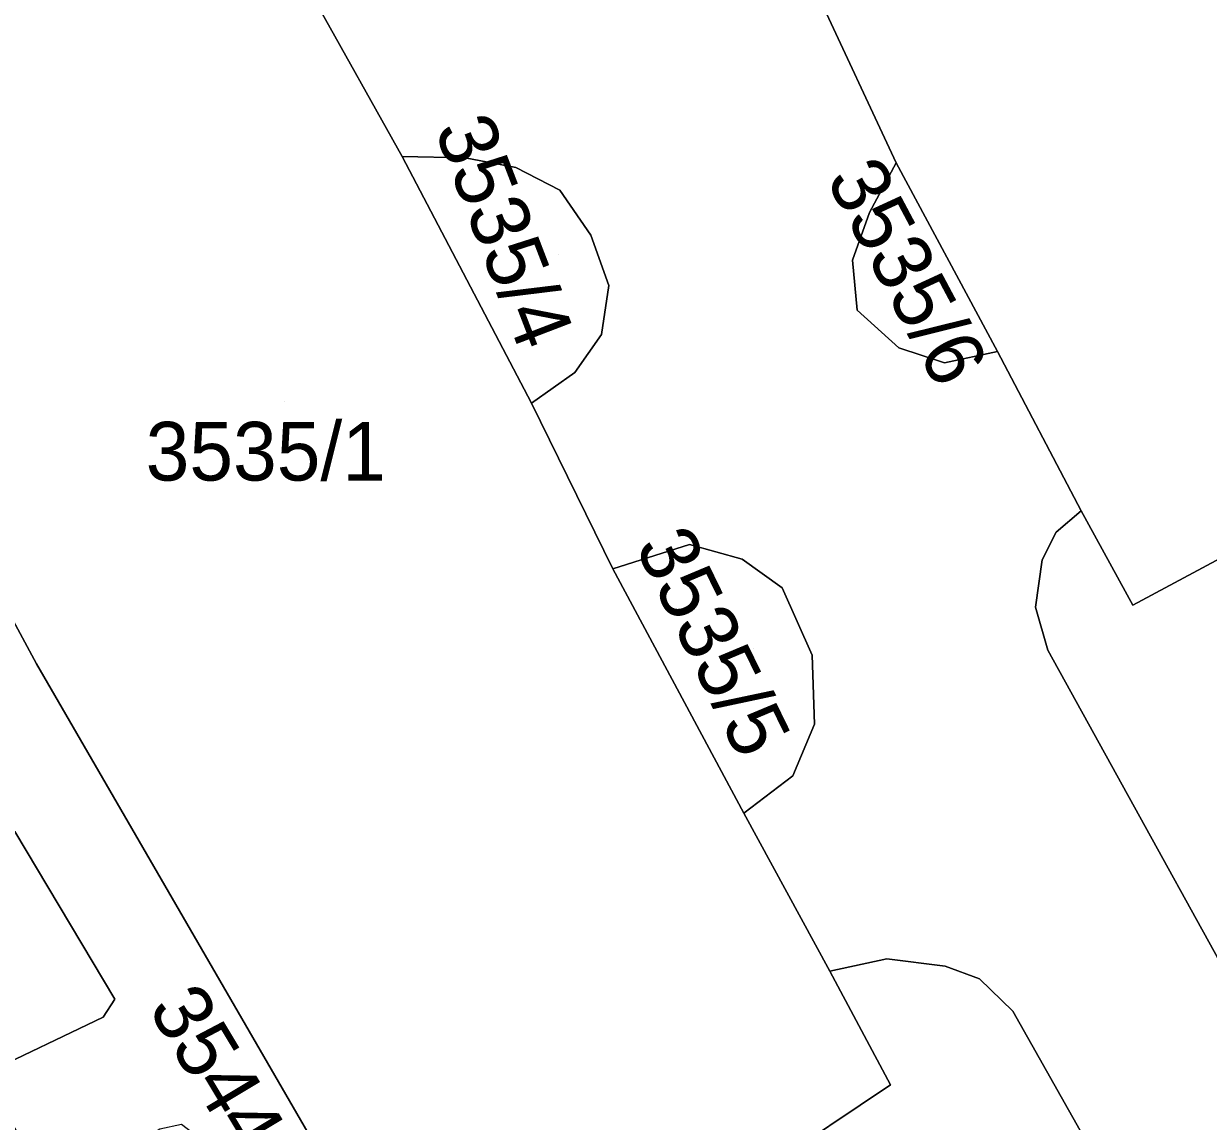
# Model space of a CAD drawing. Extents: x -262715 to -259381, y -1237238 to -1231182.
# Drawn here: x -261483.2 to -261442.85, y -1235981.83 to -1235944.43 of the extents above; entities that cross this region are included whole.
import ezdxf

# ---------------------------------------------------------------- set-up
doc = ezdxf.new("R2010")
doc.units = 0
for name, color, linetype in [('body_kn', 7, 'Continuous'), ('kladpar_druhypozemkov', 7, 'Continuous'), ('kladpar_hranice', 7, 'Continuous'), ('kladpar_parcelnecisla', 7, 'Continuous'), ('kladpar_plochy', 7, 'Continuous')]:
    doc.layers.add(name, color=color, linetype=linetype)

msp = doc.modelspace()

# ---------------------------------------------------------------- linework, layer by layer
at = {"layer": 'body_kn'}
for p, q in [((-261470.31, -1235948.96), (-261470.31, -1235948.96)), ((-261470.31, -1235948.96), (-261470.31, -1235948.96)), ((-261468.17, -1235949.01), (-261468.17, -1235949.01)), ((-261466.44, -1235949.33), (-261466.44, -1235949.33)), ((-261453.49, -1235949.18), (-261453.49, -1235949.18)), ((-261453.49, -1235949.18), (-261453.49, -1235949.18)), ((-261464.94, -1235950.11), (-261464.94, -1235950.11)), ((-261454.4, -1235950.87), (-261454.4, -1235950.87)), ((-261463.88, -1235951.64), (-261463.88, -1235951.64)), ((-261454.97, -1235952.49), (-261454.97, -1235952.49)), ((-261463.27, -1235953.35), (-261463.27, -1235953.35)), ((-261454.81, -1235954.2), (-261454.81, -1235954.2)), ((-261463.52, -1235955.02), (-261463.52, -1235955.02)), ((-261453.39, -1235955.48), (-261453.39, -1235955.48)), ((-261450.04, -1235955.6), (-261450.04, -1235955.6)), ((-261464.43, -1235956.32), (-261464.43, -1235956.32)), ((-261451.84, -1235955.99), (-261451.84, -1235955.99)), ((-261465.91, -1235957.36), (-261465.91, -1235957.36)), ((-261447.18, -1235961.03), (-261447.18, -1235961.03)), ((-261448.04, -1235961.76), (-261448.04, -1235961.76)), ((-261460.52, -1235962.18), (-261460.52, -1235962.18)), ((-261458.73, -1235962.68), (-261458.73, -1235962.68)), ((-261448.51, -1235962.7), (-261448.51, -1235962.7)), ((-261463.14, -1235963.01), (-261463.14, -1235963.01)), ((-261463.14, -1235963.01), (-261463.14, -1235963.01)), ((-261457.37, -1235963.66), (-261457.37, -1235963.66)), ((-261448.74, -1235964.31), (-261448.74, -1235964.31)), ((-261445.42, -1235964.24), (-261445.42, -1235964.24)), ((-261456.35, -1235965.95), (-261456.35, -1235965.95)), ((-261448.32, -1235965.78), (-261448.32, -1235965.78)), ((-261482.76, -1235966.24), (-261482.76, -1235966.24)), ((-261456.27, -1235968.3), (-261456.27, -1235968.3)), ((-261457, -1235970.06), (-261457, -1235970.06)), ((-261458.68, -1235971.33), (-261458.68, -1235971.33)), ((-261453.8, -1235976.3), (-261453.8, -1235976.3)), ((-261451.82, -1235976.54), (-261451.82, -1235976.54)), ((-261455.74, -1235976.71), (-261455.74, -1235976.71)), ((-261455.74, -1235976.71), (-261455.74, -1235976.71)), ((-261450.65, -1235976.98), (-261450.65, -1235976.98)), ((-261480.1, -1235977.67), (-261480.1, -1235977.67)), ((-261449.51, -1235978.08), (-261449.51, -1235978.08)), ((-261480.5, -1235978.28), (-261480.5, -1235978.28)), ((-261453.68, -1235980.59), (-261453.68, -1235980.59))]:
    msp.add_line(p, q, dxfattribs=at)
at = {"layer": 'kladpar_druhypozemkov'}
for p, q in [((-261464.97, -1235952.3), (-261464.97, -1235952.3)), ((-261452.04, -1235952.85), (-261452.04, -1235952.85)), ((-261474.33, -1235957.32), (-261474.33, -1235957.32)), ((-261458.35, -1235965.73), (-261458.35, -1235965.73)), ((-261475.5, -1235980.43), (-261475.5, -1235980.43))]:
    msp.add_line(p, q, dxfattribs=at)
at = {"layer": 'kladpar_hranice'}
for points in [[(-261434.73, -1235941.4), (-261430.22, -1235948.85), (-261434.64, -1235951.63), (-261431.85, -1235956.97), (-261445.42, -1235964.24), (-261447.18, -1235961.03), (-261450.04, -1235955.6), (-261453.49, -1235949.18), (-261456.18, -1235943.39), (-261456.39, -1235942.97), (-261451.92, -1235940.64), (-261454.23, -1235936.23), (-261458.69, -1235938.51), (-261460.37, -1235935.25), (-261463, -1235930.09), (-261467.6, -1235921.52), (-261470.73, -1235915.49), (-261473.34, -1235910.59), (-261446.45, -1235896.62)], [(-261483.28, -1235925.82), (-261477.92, -1235935.65), (-261473.3, -1235943.61), (-261470.31, -1235948.96), (-261465.91, -1235957.36), (-261463.14, -1235963.01), (-261458.68, -1235971.33), (-261455.74, -1235976.71), (-261453.68, -1235980.59), (-261462.01, -1235986.18), (-261466.66, -1235989.3), (-261468.65, -1235990.63), (-261482.76, -1235966.24), (-261488.77, -1235955.11), (-261496.92, -1235940.85), (-261490.32, -1235937.3), (-261493.41, -1235931.37), (-261483.28, -1235925.82)], [(-261422.09, -1235943.94), (-261439.52, -1235981.72), (-261448.32, -1235965.78), (-261448.74, -1235964.31), (-261448.51, -1235962.7), (-261448.04, -1235961.76), (-261447.18, -1235961.03), (-261445.42, -1235964.24), (-261431.85, -1235956.97), (-261434.64, -1235951.63), (-261430.22, -1235948.85), (-261434.73, -1235941.4)], [(-261456.18, -1235943.39), (-261453.49, -1235949.18), (-261454.4, -1235950.87), (-261454.97, -1235952.49), (-261454.81, -1235954.2), (-261453.39, -1235955.48), (-261451.84, -1235955.99), (-261450.04, -1235955.6), (-261447.18, -1235961.03), (-261448.04, -1235961.76), (-261448.51, -1235962.7), (-261448.74, -1235964.31), (-261448.32, -1235965.78), (-261439.52, -1235981.72)], [(-261443.03, -1235989.57), (-261449.51, -1235978.08), (-261450.65, -1235976.98), (-261451.82, -1235976.54), (-261453.8, -1235976.3), (-261455.74, -1235976.71), (-261458.68, -1235971.33), (-261457, -1235970.06), (-261456.27, -1235968.3), (-261456.35, -1235965.95), (-261457.37, -1235963.66), (-261458.73, -1235962.68), (-261460.52, -1235962.18), (-261463.14, -1235963.01), (-261465.91, -1235957.36), (-261464.43, -1235956.32), (-261463.52, -1235955.02), (-261463.27, -1235953.35), (-261463.88, -1235951.64), (-261464.94, -1235950.11), (-261466.44, -1235949.33), (-261468.17, -1235949.01), (-261470.31, -1235948.96), (-261473.3, -1235943.61)], [(-261470.31, -1235948.96), (-261468.17, -1235949.01), (-261466.44, -1235949.33), (-261464.94, -1235950.11), (-261463.88, -1235951.64), (-261463.27, -1235953.35), (-261463.52, -1235955.02), (-261464.43, -1235956.32), (-261465.91, -1235957.36), (-261470.31, -1235948.96)], [(-261453.49, -1235949.18), (-261450.04, -1235955.6), (-261451.84, -1235955.99), (-261453.39, -1235955.48), (-261454.81, -1235954.2), (-261454.97, -1235952.49), (-261454.4, -1235950.87), (-261453.49, -1235949.18)], [(-261488.77, -1235955.11), (-261482.76, -1235966.24), (-261468.65, -1235990.63), (-261455.26, -1236013.83), (-261454.46, -1236014.2), (-261457.61, -1236020.79), (-261458.68, -1236016.24), (-261460.54, -1236010.9), (-261462.57, -1236008.02), (-261474.05, -1235988.07), (-261477.25, -1235982.38), (-261477.83, -1235981.94), (-261478.57, -1235982.1), (-261482.18, -1235984.32), (-261484.58, -1235980.24), (-261480.5, -1235978.28), (-261480.1, -1235977.67), (-261483.5, -1235971.96)], [(-261463.14, -1235963.01), (-261460.52, -1235962.18), (-261458.73, -1235962.68), (-261457.37, -1235963.66), (-261456.35, -1235965.95), (-261456.27, -1235968.3), (-261457, -1235970.06), (-261458.68, -1235971.33), (-261463.14, -1235963.01)], [(-261483.5, -1235971.96), (-261480.1, -1235977.67), (-261480.5, -1235978.28), (-261484.58, -1235980.24)], [(-261455.74, -1235976.71), (-261453.8, -1235976.3), (-261451.82, -1235976.54), (-261450.65, -1235976.98), (-261449.51, -1235978.08), (-261443.03, -1235989.57), (-261445.84, -1235995.62)], [(-261462.01, -1235986.18), (-261453.68, -1235980.59), (-261455.74, -1235976.71)]]:
    msp.add_lwpolyline(points, dxfattribs=at)
at = {"layer": 'kladpar_plochy'}
for p, q in [((-261453.49, -1235949.18), (-261456.18, -1235943.39)), ((-261450.04, -1235955.6), (-261453.49, -1235949.18)), ((-261447.18, -1235961.03), (-261450.04, -1235955.6)), ((-261431.85, -1235956.97), (-261445.42, -1235964.24)), ((-261445.42, -1235964.24), (-261447.18, -1235961.03))]:
    msp.add_line(p, q, dxfattribs=at)
for points in [[(-261483.28, -1235925.82), (-261477.92, -1235935.65), (-261473.3, -1235943.61), (-261470.31, -1235948.96), (-261465.91, -1235957.36), (-261463.14, -1235963.01), (-261458.68, -1235971.33), (-261455.74, -1235976.71), (-261453.68, -1235980.59), (-261462.01, -1235986.18), (-261466.66, -1235989.3), (-261468.65, -1235990.63), (-261482.76, -1235966.24), (-261488.77, -1235955.11), (-261496.92, -1235940.85), (-261490.32, -1235937.3), (-261493.41, -1235931.37)], [(-261470.31, -1235948.96), (-261468.17, -1235949.01), (-261466.44, -1235949.33), (-261464.94, -1235950.11), (-261463.88, -1235951.64), (-261463.27, -1235953.35), (-261463.52, -1235955.02), (-261464.43, -1235956.32), (-261465.91, -1235957.36)], [(-261453.49, -1235949.18), (-261450.04, -1235955.6), (-261451.84, -1235955.99), (-261453.39, -1235955.48), (-261454.81, -1235954.2), (-261454.97, -1235952.49), (-261454.4, -1235950.87)], [(-261463.14, -1235963.01), (-261460.52, -1235962.18), (-261458.73, -1235962.68), (-261457.37, -1235963.66), (-261456.35, -1235965.95), (-261456.27, -1235968.3), (-261457, -1235970.06), (-261458.68, -1235971.33)], [(-261455.74, -1235976.71), (-261453.8, -1235976.3), (-261451.82, -1235976.54), (-261450.65, -1235976.98), (-261449.51, -1235978.08), (-261443.03, -1235989.57), (-261445.84, -1235995.62), (-261462.01, -1235986.18), (-261453.68, -1235980.59)]]:
    msp.add_lwpolyline(points, close=True, dxfattribs=at)
for points in [[(-261422.09, -1235943.94), (-261439.52, -1235981.72), (-261448.32, -1235965.78), (-261448.74, -1235964.31), (-261448.51, -1235962.7), (-261448.04, -1235961.76), (-261447.18, -1235961.03), (-261445.42, -1235964.24), (-261431.85, -1235956.97), (-261434.64, -1235951.63), (-261430.22, -1235948.85), (-261434.73, -1235941.4)], [(-261456.18, -1235943.39), (-261453.49, -1235949.18), (-261454.4, -1235950.87), (-261454.97, -1235952.49), (-261454.81, -1235954.2), (-261453.39, -1235955.48), (-261451.84, -1235955.99), (-261450.04, -1235955.6), (-261447.18, -1235961.03), (-261448.04, -1235961.76), (-261448.51, -1235962.7), (-261448.74, -1235964.31), (-261448.32, -1235965.78), (-261439.52, -1235981.72)], [(-261443.03, -1235989.57), (-261449.51, -1235978.08), (-261450.65, -1235976.98), (-261451.82, -1235976.54), (-261453.8, -1235976.3), (-261455.74, -1235976.71), (-261458.68, -1235971.33), (-261457, -1235970.06), (-261456.27, -1235968.3), (-261456.35, -1235965.95), (-261457.37, -1235963.66), (-261458.73, -1235962.68), (-261460.52, -1235962.18), (-261463.14, -1235963.01), (-261465.91, -1235957.36), (-261464.43, -1235956.32), (-261463.52, -1235955.02), (-261463.27, -1235953.35), (-261463.88, -1235951.64), (-261464.94, -1235950.11), (-261466.44, -1235949.33), (-261468.17, -1235949.01), (-261470.31, -1235948.96), (-261473.3, -1235943.61)], [(-261488.77, -1235955.11), (-261482.76, -1235966.24), (-261468.65, -1235990.63), (-261455.26, -1236013.83), (-261454.46, -1236014.2), (-261457.61, -1236020.79), (-261458.68, -1236016.24), (-261460.54, -1236010.9), (-261462.57, -1236008.02), (-261474.05, -1235988.07), (-261477.25, -1235982.38), (-261477.83, -1235981.94), (-261478.57, -1235982.1), (-261482.18, -1235984.32), (-261484.58, -1235980.24), (-261480.5, -1235978.28), (-261480.1, -1235977.67), (-261483.5, -1235971.96)], [(-261483.5, -1235971.96), (-261480.1, -1235977.67), (-261480.5, -1235978.28), (-261484.58, -1235980.24)]]:
    msp.add_lwpolyline(points, dxfattribs=at)

# ---------------------------------------------------------------- texts
at = {"layer": 'kladpar_parcelnecisla'}
for s, rotation, p in [('3535/4', 291, (-261469.225, -1235948.026)), ('3535/6', 298, (-261455.898, -1235949.729)), ('3535/5', 296, (-261462.397, -1235962.236)), ('3544', 301, (-261478.99, -1235977.984))]:
    msp.add_text(s, height=2, rotation=rotation, dxfattribs=at).set_placement(p)
msp.add_text('3535/1', height=2, dxfattribs=at).set_placement((-261479.046, -1235960))

doc.saveas('drawing.dxf')
